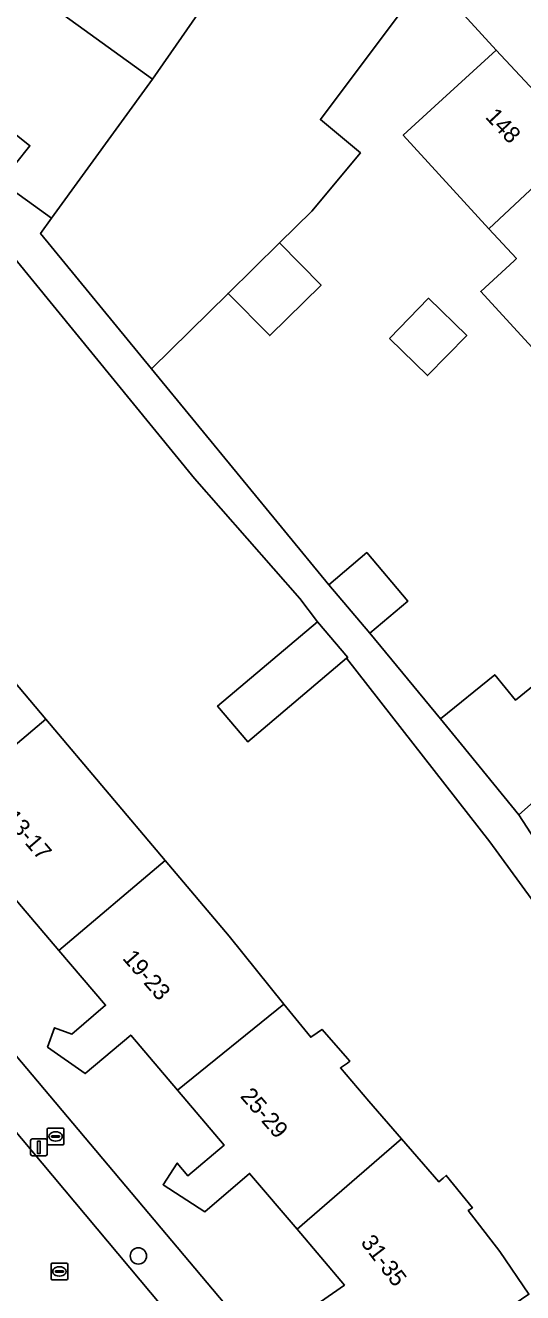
# Model space of a CAD drawing. Extents: x 159888 to 160761, y 384031 to 384750.
# Drawn here: x 160387.7 to 160417.5, y 384344.2 to 384420.2 of the extents above; entities that cross this region are included whole.
import ezdxf

# ---------------------------------------------------------------- set-up
doc = ezdxf.new("R2010")
doc.units = 0
for name, color, linetype in [('IMGEO_Boom', 7, 'Continuous'), ('IMGEO_Brandkraan', 7, 'Continuous'), ('IMGEO_Erf', 7, 'Continuous'), ('IMGEO_Lichtmast', 7, 'Continuous'), ('IMGEO_Pand', 7, 'Continuous'), ('IMGEO_Pand_nummerreeks', 7, 'Continuous'), ('IMGEO_Rijbaan_lokaal_open', 7, 'Continuous'), ('IMGEO_Rioolput', 7, 'Continuous'), ('IMGEO_Voetpad_open', 7, 'Continuous')]:
    doc.layers.add(name, color=color, linetype=linetype)

msp = doc.modelspace()

# ---------------------------------------------------------------- linework, layer by layer
at = {"layer": 'IMGEO_Boom'}
msp.add_circle((160394.455, 384346.447), 0.489, dxfattribs=at)
at = {"layer": 'IMGEO_Brandkraan'}
for p, q in [((160388.998, 384353.186), (160388.998, 384354.038)), ((160389.073, 384354.112), (160389.925, 384354.112)), ((160389.257, 384353.606), (160389.257, 384353.618)), ((160389.3, 384353.655), (160389.698, 384353.655)), ((160389.486, 384353.892), (160389.511, 384353.892)), ((160389.741, 384353.618), (160389.741, 384353.606)), ((160389.999, 384354.038), (160389.999, 384353.186)), ((160389.925, 384353.112), (160389.073, 384353.112)), ((160389.695, 384353.569), (160389.297, 384353.569)), ((160389.509, 384353.332), (160389.484, 384353.332))]:
    msp.add_line(p, q, dxfattribs=at)
for points in [[(160388.998, 384353.186), (160388.998, 384354.038)], [(160389.073, 384354.112), (160389.925, 384354.112)], [(160389.999, 384354.038), (160389.999, 384353.186)], [(160389.925, 384353.112), (160389.073, 384353.112)]]:
    msp.add_lwpolyline(points, dxfattribs=at)
for centre, radius, start, end in [((160389.075, 384354.036), 0.0765, 91.55205, 178.44795), ((160389.075, 384354.036), 0.0765, 91.55205, 178.44795), ((160389.297, 384353.615), 0.0403, 85.87752, 175.75265), ((160389.294, 384353.605), 0.0366, 178.93798, 274.71019), ((160389.698, 384353.612), 0.043, 264.86636, 352.45326), ((160389.702, 384353.617), 0.0386, 1.73085, 96.63898), ((160389.923, 384354.036), 0.0765, 1.55205, 88.44795), ((160389.923, 384354.036), 0.0765, 1.55205, 88.44795), ((160389.075, 384353.188), 0.0765, 181.55205, 268.44795), ((160389.075, 384353.188), 0.0765, 181.55205, 268.44795), ((160389.923, 384353.188), 0.0765, 271.55205, 358.44795), ((160389.923, 384353.188), 0.0765, 271.55205, 358.44795)]:
    msp.add_arc(centre, radius, start, end, dxfattribs=at)
for centre, major_axis, ratio, start_param, end_param in [((160389.485, 384353.612), (-0.387, 0.002), 0.722429, 4.712389, 7.853982), ((160389.51, 384353.612), (-0.39, 0.002), 0.717154, 1.570796, 4.712389)]:
    msp.add_ellipse(centre, major_axis=major_axis, ratio=ratio, start_param=start_param, end_param=end_param, dxfattribs=at)
at = {"layer": 'IMGEO_Erf'}
for points in [[(160389.24, 384425.31), (160389.786, 384426.116), (160388.64, 384426.892), (160387.592, 384425.346), (160384.589, 384427.381), (160384.235, 384426.903), (160380.897, 384429.533), (160386.264, 384436.508), (160387.964, 384436.795), (160389.885, 384435.424), (160390.547, 384436.352), (160391.848, 384435.413), (160392.752, 384436.58), (160387.602, 384439.041), (160372.969, 384420.438), (160382.143, 384413.786), (160384.006, 384416.119), (160387.956, 384412.964), (160386.24, 384410.816), (160389.261, 384408.625), (160395.299, 384416.953), (160389.279, 384421.318), (160391.429, 384423.585)], [(160409.494, 384401.422), (160411.845, 384403.833), (160414.128, 384401.607), (160411.776, 384399.196)]]:
    msp.add_lwpolyline(points, close=True, dxfattribs=at)
for points in [[(160418.257, 384400.655), (160414.966, 384404.245), (160416.968, 384406.081), (160417.105, 384406.206), (160415.462, 384407.999), (160410.328, 384413.602), (160412.216, 384415.332), (160415.897, 384418.698), (160411.825, 384423.168), (160405.366, 384414.537), (160407.76, 384412.536), (160404.85, 384409.053), (160402.915, 384407.152), (160405.405, 384404.619), (160402.324, 384401.591), (160399.835, 384404.124), (160395.239, 384399.607), (160405.869, 384386.67), (160408.139, 384388.588), (160410.596, 384385.681), (160408.326, 384383.762), (160412.563, 384378.622), (160415.81, 384381.269), (160417.054, 384379.742), (160423.155, 384384.713)], [(160423.474, 384360.328), (160415.511, 384371.259), (160406.933, 384382.261), (160401.009, 384377.254), (160399.203, 384379.391), (160405.192, 384384.453), (160404.14, 384385.844), (160397.827, 384393.033), (160387.039, 384406.234)], [(160354.597, 384397.082), (160401.024, 384341.943)], [(160381.854, 384386.954), (160388.911, 384378.605), (160396.066, 384370.14), (160399.89, 384365.616), (160403.181, 384361.539), (160404.781, 384359.557), (160405.166, 384359.82), (160405.302, 384359.913), (160405.466, 384360.024), (160406.981, 384358.275), (160407.119, 384358.117), (160406.979, 384357.995), (160406.565, 384357.713), (160408.267, 384355.725), (160410.218, 384353.473), (160412.453, 384350.894), (160412.714, 384351.115), (160412.898, 384351.271), (160414.474, 384349.34), (160414.22, 384349.165), (160416.114, 384346.711), (160417.858, 384344.151)], [(160424.183, 384379.023), (160417.249, 384372.871), (160418.425, 384371.063)], [(160404.655, 384343.2), (160406.806, 384344.705), (160403.961, 384348.051), (160401.115, 384351.397), (160398.43, 384349.1), (160395.94, 384350.719), (160396.782, 384352.01), (160397.429, 384351.249), (160399.6, 384353.092), (160396.801, 384356.389), (160394.002, 384359.686), (160391.276, 384357.372), (160389.013, 384358.963), (160389.426, 384360.118), (160390.467, 384359.745), (160392.494, 384361.466), (160389.699, 384364.758), (160386.904, 384368.05)]]:
    msp.add_lwpolyline(points, dxfattribs=at)
at = {"layer": 'IMGEO_Lichtmast'}
for p, q in [((160388.003, 384352.557), (160388.003, 384353.357)), ((160388.003, 384353.357), (160388.003, 384352.557)), ((160388.103, 384353.457), (160388.893, 384353.457)), ((160388.893, 384353.457), (160388.103, 384353.457)), ((160388.993, 384353.357), (160388.993, 384352.557)), ((160388.993, 384352.557), (160388.993, 384353.357)), ((160388.893, 384352.457), (160388.103, 384352.457)), ((160388.103, 384352.457), (160388.893, 384352.457))]:
    msp.add_line(p, q, dxfattribs=at)
msp.add_lwpolyline([(160388.423, 384353.332), (160388.573, 384353.332), (160388.573, 384352.582), (160388.423, 384352.582), (160388.423, 384353.332)], dxfattribs=at)
for centre, start, end in [((160388.103, 384353.357), 90, 180), ((160388.103, 384353.357), 90, 180), ((160388.893, 384353.357), 0, 90), ((160388.893, 384353.357), 360, 90), ((160388.103, 384352.557), 180, 270), ((160388.103, 384352.557), 180, 270), ((160388.893, 384352.557), 270, 0), ((160388.893, 384352.557), 270, 0)]:
    msp.add_arc(centre, 0.1, start, end, dxfattribs=at)
at = {"layer": 'IMGEO_Pand'}
for points in [[(160403.273, 384429.162), (160398.142, 384432.814), (160391.429, 384423.585), (160389.279, 384421.318), (160395.299, 384416.953), (160399.093, 384422.431), (160398.443, 384422.89)], [(160405.366, 384414.537), (160411.825, 384423.168), (160403.273, 384429.162), (160398.443, 384422.89), (160399.093, 384422.431), (160395.299, 384416.953), (160389.261, 384408.625), (160388.597, 384407.71), (160395.239, 384399.607), (160399.835, 384404.124), (160402.915, 384407.152), (160404.85, 384409.053), (160407.76, 384412.536)], [(160415.897, 384418.698), (160412.216, 384415.332), (160410.328, 384413.602), (160415.462, 384407.999), (160421.031, 384413.2)], [(160382.143, 384413.786), (160382.059, 384413.681), (160386.009, 384410.527), (160386.24, 384410.816), (160387.956, 384412.964), (160384.006, 384416.119)], [(160426.2, 384407.665), (160421.031, 384413.2), (160415.462, 384407.999), (160417.105, 384406.206), (160416.968, 384406.081), (160414.966, 384404.245), (160418.257, 384400.655), (160420.135, 384402.52), (160420.414, 384402.797)], [(160402.915, 384407.152), (160399.835, 384404.124), (160402.324, 384401.591), (160405.405, 384404.619)], [(160409.494, 384401.422), (160411.776, 384399.196), (160414.128, 384401.607), (160411.845, 384403.833)], [(160405.869, 384386.67), (160408.326, 384383.762), (160410.596, 384385.681), (160408.139, 384388.588)], [(160375.465, 384381.555), (160378.261, 384378.261), (160376.284, 384376.583), (160375.262, 384376.948), (160374.848, 384375.791), (160377.05, 384374.295), (160379.679, 384376.526), (160382.509, 384373.193), (160388.911, 384378.605), (160381.854, 384386.954)], [(160406.933, 384382.261), (160406.998, 384382.316), (160405.192, 384384.453), (160399.203, 384379.391), (160401.009, 384377.254)], [(160424.183, 384379.023), (160426.352, 384380.791), (160423.155, 384384.713), (160417.054, 384379.742), (160415.81, 384381.269), (160412.563, 384378.622), (160413.807, 384377.095), (160417.249, 384372.871)], [(160388.911, 384378.605), (160382.509, 384373.193), (160385.338, 384369.86), (160383.368, 384368.188), (160382.426, 384368.525), (160381.714, 384367.256), (160384.244, 384365.792), (160386.904, 384368.05), (160389.699, 384364.758), (160396.066, 384370.14)], [(160389.699, 384364.758), (160392.494, 384361.466), (160390.467, 384359.745), (160389.426, 384360.118), (160389.013, 384358.963), (160391.276, 384357.372), (160394.002, 384359.686), (160396.801, 384356.389), (160403.181, 384361.539), (160399.89, 384365.616), (160396.066, 384370.14)], [(160403.181, 384361.539), (160396.801, 384356.389), (160399.6, 384353.092), (160397.429, 384351.249), (160396.782, 384352.01), (160395.94, 384350.719), (160398.43, 384349.1), (160401.115, 384351.397), (160403.961, 384348.051), (160410.218, 384353.473), (160408.267, 384355.725), (160406.565, 384357.713), (160406.979, 384357.995), (160407.119, 384358.117), (160406.981, 384358.275), (160405.466, 384360.024), (160405.302, 384359.913), (160405.166, 384359.82), (160404.781, 384359.557)], [(160410.218, 384353.473), (160403.961, 384348.051), (160406.806, 384344.705), (160404.655, 384343.2), (160405.986, 384341.297), (160408.186, 384342.836), (160410.686, 384339.264), (160417.858, 384344.151), (160416.114, 384346.711), (160414.22, 384349.165), (160414.474, 384349.34), (160412.898, 384351.271), (160412.714, 384351.115), (160412.453, 384350.894)]]:
    msp.add_lwpolyline(points, close=True, dxfattribs=at)
at = {"layer": 'IMGEO_Rijbaan_lokaal_open'}
msp.add_lwpolyline([(160415.801, 384300.405), (160417.91, 384301.776), (160422.888, 384305.012), (160410.478, 384323.524), (160403.531, 384333.459), (160397.147, 384341.932), (160379.601, 384362.826)], dxfattribs=at)
at = {"layer": 'IMGEO_Rioolput'}
for p, q in [((160389.302, 384346.019), (160390.154, 384346.019)), ((160389.227, 384345.093), (160389.227, 384345.945)), ((160389.486, 384345.513), (160389.486, 384345.525)), ((160389.924, 384345.476), (160389.526, 384345.476)), ((160389.529, 384345.562), (160389.927, 384345.562)), ((160389.738, 384345.239), (160389.713, 384345.239)), ((160389.715, 384345.799), (160389.74, 384345.799)), ((160389.97, 384345.525), (160389.97, 384345.513)), ((160390.228, 384345.945), (160390.228, 384345.093)), ((160390.154, 384345.019), (160389.302, 384345.019))]:
    msp.add_line(p, q, dxfattribs=at)
for points in [[(160389.302, 384346.019), (160390.154, 384346.019)], [(160389.227, 384345.093), (160389.227, 384345.945)], [(160390.228, 384345.945), (160390.228, 384345.093)], [(160390.154, 384345.019), (160389.302, 384345.019)]]:
    msp.add_lwpolyline(points, dxfattribs=at)
for centre, radius, start, end in [((160389.304, 384345.943), 0.0765, 91.55205, 178.44795), ((160389.304, 384345.943), 0.0765, 91.55205, 178.44795), ((160390.152, 384345.943), 0.0765, 1.55205, 88.44795), ((160390.152, 384345.943), 0.0765, 1.55205, 88.44795), ((160389.526, 384345.522), 0.0403, 85.87752, 175.75265), ((160389.523, 384345.512), 0.0366, 178.93798, 274.71019), ((160389.927, 384345.519), 0.043, 264.86636, 352.45326), ((160389.931, 384345.524), 0.0386, 1.73085, 96.63898), ((160389.304, 384345.095), 0.0765, 181.55205, 268.44795), ((160389.304, 384345.095), 0.0765, 181.55205, 268.44795), ((160390.152, 384345.095), 0.0765, 271.55205, 358.44795), ((160390.152, 384345.095), 0.0765, 271.55205, 358.44795)]:
    msp.add_arc(centre, radius, start, end, dxfattribs=at)
for centre, major_axis, ratio, start_param, end_param in [((160389.714, 384345.519), (-0.387, 0.002), 0.722429, 4.712389, 7.853982), ((160389.739, 384345.519), (-0.39, 0.002), 0.717154, 1.570796, 4.712389)]:
    msp.add_ellipse(centre, major_axis=major_axis, ratio=ratio, start_param=start_param, end_param=end_param, dxfattribs=at)
at = {"layer": 'IMGEO_Voetpad_open'}
for points in [[(160404.009, 384432.268), (160401.776, 384433.791), (160401.497, 384433.729), (160400.91, 384434.145), (160400.198, 384434.602), (160400.105, 384434.892), (160398.142, 384432.814), (160403.273, 384429.162), (160411.825, 384423.168), (160415.897, 384418.698), (160421.031, 384413.2)], [(160418.425, 384371.063), (160417.249, 384372.871), (160413.807, 384377.095), (160412.563, 384378.622), (160408.326, 384383.762), (160405.869, 384386.67), (160395.239, 384399.607), (160388.597, 384407.71), (160389.261, 384408.625), (160386.24, 384410.816)], [(160387.039, 384406.234), (160397.827, 384393.033), (160404.14, 384385.844), (160405.192, 384384.453), (160406.998, 384382.316), (160406.933, 384382.261), (160415.511, 384371.259), (160423.474, 384360.328)], [(160354.597, 384397.082), (160354.946, 384397.526), (160352.748, 384399.358), (160352.59, 384399.137), (160352.408, 384398.829), (160352.254, 384398.506), (160352.13, 384398.17), (160352.036, 384397.824), (160351.974, 384397.472), (160351.943, 384397.115), (160351.944, 384396.757), (160351.977, 384396.4), (160352.042, 384396.048), (160352.138, 384395.703), (160352.264, 384395.368), (160352.42, 384395.046), (160352.604, 384394.739), (160352.815, 384394.449), (160352.898, 384394.349), (160359.665, 384386.419), (160363.379, 384382.068), (160379.601, 384362.826), (160397.147, 384341.932)], [(160428.531, 384297.088), (160428.629, 384297.152), (160430.906, 384298.646), (160430.378, 384299.406), (160406.906, 384334.176), (160401.024, 384341.943), (160354.597, 384397.082)]]:
    msp.add_lwpolyline(points, dxfattribs=at)

# ---------------------------------------------------------------- texts
at = {"layer": 'IMGEO_Pand_nummerreeks'}
for s, rotation, p in [('148', 313.04038, (160415.197, 384414.657)), ('13-17', 310.5444, (160386.356, 384372.655)), ('19-23', 310.88777, (160393.464, 384364.262)), ('25-29', 310.86314, (160400.516, 384355.996)), ('31-35', 307.39102, (160407.738, 384347.244))]:
    msp.add_text(s, height=1, rotation=rotation, dxfattribs=at).set_placement(p)

doc.saveas('drawing.dxf')
